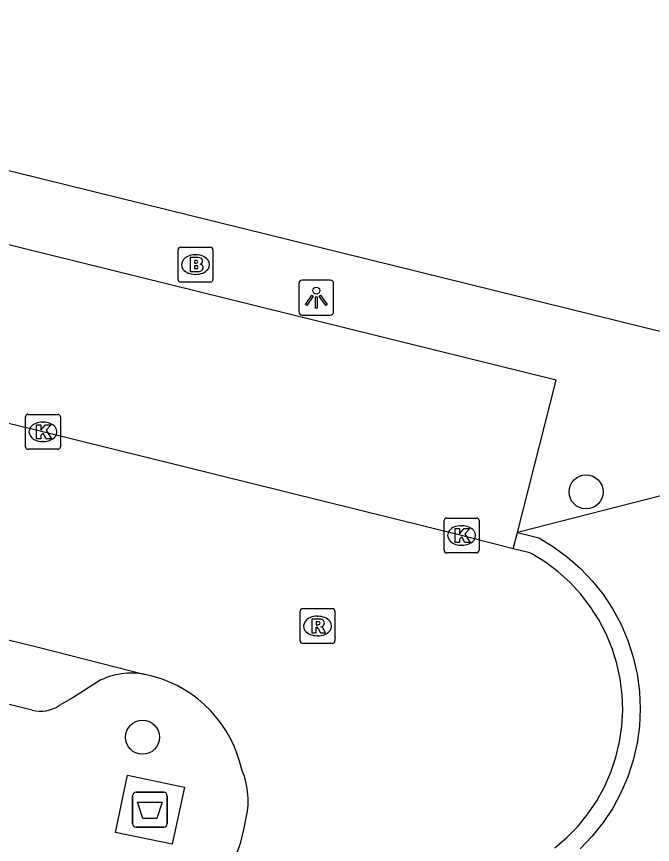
# Model space of a CAD drawing. Extents: x 161771 to 163125, y 382479 to 383177.
# Drawn here: x 162068.42 to 162086.66, y 383044.46 to 383068.19 of the extents above; entities that cross this region are included whole.
import ezdxf

# ---------------------------------------------------------------- set-up
doc = ezdxf.new("R2010")
doc.units = 0
for name, color, linetype in [('IMGEO_Afval_apart_plaats', 7, 'Continuous'), ('IMGEO_Boom', 7, 'Continuous'), ('IMGEO_Brandkraan', 7, 'Continuous'), ('IMGEO_Kolk', 7, 'Continuous'), ('IMGEO_Lichtpunt', 7, 'Continuous'), ('IMGEO_Pand', 7, 'Continuous'), ('IMGEO_Rijbaan_lokaal_open', 7, 'Continuous'), ('IMGEO_Rioolput', 7, 'Continuous'), ('IMGEO_Voetpad_gesloten', 7, 'Continuous'), ('IMGEO_Voetpad_open', 7, 'Continuous')]:
    doc.layers.add(name, color=color, linetype=linetype)

msp = doc.modelspace()

# ---------------------------------------------------------------- linework, layer by layer
at = {"layer": 'IMGEO_Afval_apart_plaats'}
for p, q in [((162071.853, 383045.951), (162072.643, 383045.951)), ((162072.643, 383045.951), (162071.853, 383045.951)), ((162071.753, 383045.051), (162071.753, 383045.851)), ((162071.753, 383045.851), (162071.753, 383045.051)), ((162072.743, 383045.851), (162072.743, 383045.051)), ((162072.743, 383045.051), (162072.743, 383045.851)), ((162072.643, 383044.951), (162071.853, 383044.951)), ((162071.853, 383044.951), (162072.643, 383044.951))]:
    msp.add_line(p, q, dxfattribs=at)
msp.add_lwpolyline([(162071.896, 383045.665), (162072.6, 383045.665), (162072.451, 383045.195), (162072.045, 383045.195), (162071.896, 383045.665)], dxfattribs=at)
for centre, start, end in [((162071.853, 383045.851), 90, 180), ((162071.853, 383045.851), 90, 180), ((162072.643, 383045.851), 0, 90), ((162072.643, 383045.851), 360, 90), ((162071.853, 383045.051), 180, 270), ((162071.853, 383045.051), 180, 270), ((162072.643, 383045.051), 270, 0), ((162072.643, 383045.051), 270, 0)]:
    msp.add_arc(centre, 0.1, start, end, dxfattribs=at)
at = {"layer": 'IMGEO_Boom'}
for centre in [(162084.754, 383054.562), (162072.035, 383047.529)]:
    msp.add_circle(centre, 0.489, dxfattribs=at)
at = {"layer": 'IMGEO_Brandkraan'}
for p, q in [((162073.13, 383061.579), (162073.982, 383061.579)), ((162073.055, 383060.653), (162073.055, 383061.505)), ((162073.543, 383061.359), (162073.568, 383061.359)), ((162074.056, 383061.505), (162074.056, 383060.653)), ((162073.566, 383060.799), (162073.541, 383060.799)), ((162073.982, 383060.579), (162073.13, 383060.579))]:
    msp.add_line(p, q, dxfattribs=at)
for points in [[(162073.13, 383061.579), (162073.982, 383061.579)], [(162073.055, 383060.653), (162073.055, 383061.505)], [(162074.056, 383061.505), (162074.056, 383060.653)], [(162073.403, 383061.279), (162073.403, 383060.879), (162073.616, 383060.879)], [(162073.634, 383061.279), (162073.403, 383061.279)], [(162073.582, 383061.198), (162073.528, 383061.198), (162073.528, 383061.122)], [(162073.528, 383061.122), (162073.581, 383061.122)], [(162073.59, 383061.046), (162073.528, 383061.046), (162073.528, 383060.965)], [(162073.528, 383060.965), (162073.59, 383060.965)], [(162073.982, 383060.579), (162073.13, 383060.579)]]:
    msp.add_lwpolyline(points, dxfattribs=at)
for centre, radius, start, end in [((162073.132, 383061.503), 0.0765, 91.552, 178.448), ((162073.132, 383061.503), 0.0765, 91.552, 178.448), ((162073.98, 383061.503), 0.0765, 1.552, 88.448), ((162073.98, 383061.503), 0.0765, 1.552, 88.448), ((162073.583, 383061.16), 0.0379, 267.8285, 90.9355), ((162073.638, 383061.134), 0.145, 59.4692, 91.5367), ((162073.663, 383061.181), 0.0922, 285.5137, 58.1501), ((162073.668, 383060.989), 0.105, 301.3115, 78.989), ((162073.591, 383061.005), 0.0404, 269.8759, 90.5077), ((162073.622, 383061.13), 0.251, 268.6676, 293.5347), ((162073.132, 383060.655), 0.0765, 181.552, 268.448), ((162073.132, 383060.655), 0.0765, 181.552, 268.448), ((162073.98, 383060.655), 0.0765, 271.552, 358.448), ((162073.98, 383060.655), 0.0765, 271.552, 358.448)]:
    msp.add_arc(centre, radius, start, end, dxfattribs=at)
for centre, major_axis, ratio, start_param, end_param in [((162073.542, 383061.079), (-0.387, 0.002), 0.722429, 4.712389, 7.853982), ((162073.567, 383061.079), (-0.39, 0.002), 0.717154, 1.570796, 4.712389)]:
    msp.add_ellipse(centre, major_axis=major_axis, ratio=ratio, start_param=start_param, end_param=end_param, dxfattribs=at)
at = {"layer": 'IMGEO_Kolk'}
for p, q in [((162068.68, 383055.859), (162068.68, 383056.711)), ((162068.755, 383056.785), (162069.607, 383056.785)), ((162069.168, 383056.565), (162069.193, 383056.565)), ((162069.681, 383056.711), (162069.681, 383055.859)), ((162069.191, 383056.005), (162069.166, 383056.005)), ((162069.607, 383055.785), (162068.755, 383055.785)), ((162080.683, 383052.888), (162080.683, 383053.74)), ((162080.758, 383053.814), (162081.61, 383053.814)), ((162081.684, 383053.74), (162081.684, 383052.888)), ((162081.171, 383053.594), (162081.196, 383053.594)), ((162081.194, 383053.034), (162081.169, 383053.034)), ((162081.61, 383052.814), (162080.758, 383052.814))]:
    msp.add_line(p, q, dxfattribs=at)
for points in [[(162068.68, 383055.859), (162068.68, 383056.711)], [(162068.755, 383056.785), (162069.607, 383056.785)], [(162069.681, 383056.711), (162069.681, 383055.859)], [(162069.001, 383056.485), (162069.124, 383056.485), (162069.124, 383056.334), (162069.254, 383056.485), (162069.418, 383056.485), (162069.272, 383056.334), (162069.425, 383056.085), (162069.273, 383056.085), (162069.188, 383056.249), (162069.124, 383056.182), (162069.124, 383056.085), (162069.001, 383056.085), (162069.001, 383056.485)], [(162069.607, 383055.785), (162068.755, 383055.785)], [(162080.683, 383052.888), (162080.683, 383053.74)], [(162080.758, 383053.814), (162081.61, 383053.814)], [(162081.684, 383053.74), (162081.684, 383052.888)], [(162081.004, 383053.514), (162081.127, 383053.514), (162081.127, 383053.363), (162081.257, 383053.514), (162081.421, 383053.514), (162081.275, 383053.363), (162081.428, 383053.114), (162081.276, 383053.114), (162081.191, 383053.278), (162081.127, 383053.211), (162081.127, 383053.114), (162081.004, 383053.114), (162081.004, 383053.514)], [(162081.61, 383052.814), (162080.758, 383052.814)]]:
    msp.add_lwpolyline(points, dxfattribs=at)
for centre, start, end in [((162068.757, 383056.709), 91.552, 178.448), ((162068.757, 383056.709), 91.552, 178.448), ((162069.605, 383056.709), 1.552, 88.448), ((162069.605, 383056.709), 1.552, 88.448), ((162068.757, 383055.861), 181.552, 268.448), ((162068.757, 383055.861), 181.552, 268.448), ((162069.605, 383055.861), 271.552, 358.448), ((162069.605, 383055.861), 271.552, 358.448), ((162080.76, 383053.738), 91.552, 178.448), ((162080.76, 383053.738), 91.552, 178.448), ((162081.608, 383053.738), 1.552, 88.448), ((162081.608, 383053.738), 1.552, 88.448), ((162080.76, 383052.89), 181.552, 268.448), ((162080.76, 383052.89), 181.552, 268.448), ((162081.608, 383052.89), 271.552, 358.448), ((162081.608, 383052.89), 271.552, 358.448)]:
    msp.add_arc(centre, 0.0765, start, end, dxfattribs=at)
for centre, major_axis, ratio, start_param, end_param in [((162069.167, 383056.285), (-0.387, 0.002), 0.722429, 4.712389, 7.853982), ((162069.192, 383056.285), (-0.39, 0.002), 0.717154, 1.570796, 4.712389), ((162081.17, 383053.314), (-0.387, 0.002), 0.722429, 4.712389, 7.853982), ((162081.195, 383053.314), (-0.39, 0.002), 0.717154, 1.570796, 4.712389)]:
    msp.add_ellipse(centre, major_axis=major_axis, ratio=ratio, start_param=start_param, end_param=end_param, dxfattribs=at)
at = {"layer": 'IMGEO_Lichtpunt'}
for p, q in [((162077.421, 383060.63), (162076.613, 383060.63)), ((162077.421, 383060.63), (162076.613, 383060.63)), ((162076.519, 383060.535), (162076.519, 383059.728)), ((162076.519, 383060.535), (162076.519, 383059.728)), ((162077.515, 383059.728), (162077.515, 383060.535)), ((162077.515, 383059.728), (162077.515, 383060.535)), ((162076.613, 383059.634), (162077.421, 383059.634)), ((162076.613, 383059.634), (162077.421, 383059.634))]:
    msp.add_line(p, q, dxfattribs=at)
for points in [[(162076.893, 383060.199), (162076.932, 383060.171), (162076.744, 383059.909), (162076.706, 383059.936), (162076.893, 383060.199)], [(162076.995, 383060.151), (162077.042, 383060.151), (162077.042, 383059.829), (162076.995, 383059.829), (162076.995, 383060.151)], [(162077.105, 383060.171), (162077.143, 383060.198), (162077.33, 383059.936), (162077.291, 383059.908), (162077.105, 383060.171)]]:
    msp.add_lwpolyline(points, dxfattribs=at)
msp.add_circle((162077.018, 383060.333), 0.0994, dxfattribs=at)
for centre, start, end in [((162076.613, 383060.535), 90, 180), ((162076.613, 383060.535), 90, 180), ((162077.421, 383060.535), 0, 90), ((162077.421, 383060.535), 0, 90), ((162076.613, 383059.728), 180, 270), ((162076.613, 383059.728), 180, 270), ((162077.421, 383059.728), 270, 0), ((162077.421, 383059.728), 270, 360)]:
    msp.add_arc(centre, 0.0946, start, end, dxfattribs=at)
at = {"layer": 'IMGEO_Pand'}
msp.add_lwpolyline([(162095.667, 383062.618), (162092.04, 383063.448), (162090.746, 383058.205), (162065.519, 383064.431), (162065.749, 383065.393), (162061.255, 383066.501), (162061.569, 383067.774), (162060.674, 383067.992), (162060.124, 383065.762), (162050.287, 383068.19)], dxfattribs=at)
at = {"layer": 'IMGEO_Rijbaan_lokaal_open'}
for points in [[(162021.635, 383061.806), (162025.979, 383060.745), (162047.822, 383055.314), (162067.664, 383050.45), (162069.085, 383050.1), (162072.115, 383049.331)], [(162082.664, 383052.933), (162081.179, 383053.313), (162069.177, 383056.283), (162063.384, 383057.688)], [(162083.862, 383044.361), (162084.206, 383044.656), (162084.523, 383044.981), (162084.808, 383045.334), (162085.062, 383045.71), (162085.28, 383046.107), (162085.463, 383046.523), (162085.607, 383046.953), (162085.713, 383047.394), (162085.778, 383047.843), (162085.804, 383048.296), (162085.788, 383048.749), (162085.733, 383049.199), (162085.637, 383049.643), (162085.502, 383050.076), (162085.329, 383050.495), (162085.119, 383050.897), (162084.874, 383051.279), (162084.596, 383051.638), (162084.287, 383051.97), (162083.95, 383052.273), (162083.587, 383052.545), (162083.201, 383052.783), (162083.141, 383052.816), (162082.664, 383052.933)], [(162072.343, 383049.273), (162072.115, 383049.331)]]:
    msp.add_lwpolyline(points, dxfattribs=at)
for centre, radius, start, end in [((162071.406, 383045.84), 3.558, 12.426, 74.7346), ((162072.737, 383045.703), 2.327, 345.5822, 22.8308), ((162070.646, 383045.804), 4.397, 308.3321, 351.101)]:
    msp.add_arc(centre, radius, start, end, dxfattribs=at)
at = {"layer": 'IMGEO_Rioolput'}
for p, q in [((162076.553, 383050.292), (162076.553, 383051.144)), ((162076.628, 383051.218), (162077.48, 383051.218)), ((162077.554, 383051.144), (162077.554, 383050.292)), ((162077.041, 383050.998), (162077.066, 383050.998)), ((162077.064, 383050.438), (162077.039, 383050.438)), ((162077.48, 383050.218), (162076.628, 383050.218))]:
    msp.add_line(p, q, dxfattribs=at)
for points in [[(162076.553, 383050.292), (162076.553, 383051.144)], [(162076.628, 383051.218), (162077.48, 383051.218)], [(162077.554, 383051.144), (162077.554, 383050.292)], [(162077.142, 383050.916), (162076.89, 383050.918), (162076.89, 383050.518)], [(162076.89, 383050.518), (162077.014, 383050.518), (162077.014, 383050.68), (162077.025, 383050.68)], [(162077.068, 383050.837), (162077.014, 383050.837), (162077.014, 383050.756)], [(162077.014, 383050.756), (162077.066, 383050.756)], [(162077.072, 383050.651), (162077.143, 383050.518), (162077.283, 383050.518), (162077.218, 383050.644)], [(162077.48, 383050.218), (162076.628, 383050.218)]]:
    msp.add_lwpolyline(points, dxfattribs=at)
for centre, radius, start, end in [((162076.63, 383051.142), 0.0765, 91.552, 178.448), ((162076.63, 383051.142), 0.0765, 91.552, 178.448), ((162077.478, 383051.142), 0.0765, 1.552, 88.448), ((162077.478, 383051.142), 0.0765, 1.552, 88.448), ((162077.141, 383050.806), 0.109, 350.3612, 89.416), ((162077.024, 383050.627), 0.0533, 26.0293, 88.6989), ((162077.05, 383050.945), 0.19, 274.7715, 282.9687), ((162077.074, 383050.741), 0.0964, 77.0061, 93.1865), ((162077.088, 383050.798), 0.0378, 276.6634, 79.6772), ((162077.139, 383050.806), 0.112, 277.5842, 350.9817), ((162077.123, 383050.591), 0.108, 29.5134, 73.7905), ((162076.63, 383050.294), 0.0765, 181.552, 268.448), ((162076.63, 383050.294), 0.0765, 181.552, 268.448), ((162077.478, 383050.294), 0.0765, 271.552, 358.448), ((162077.478, 383050.294), 0.0765, 271.552, 358.448)]:
    msp.add_arc(centre, radius, start, end, dxfattribs=at)
for centre, major_axis, ratio, start_param, end_param in [((162077.04, 383050.718), (-0.387, 0.002), 0.722429, 4.712389, 7.853982), ((162077.065, 383050.718), (-0.39, 0.002), 0.717154, 1.570796, 4.712389)]:
    msp.add_ellipse(centre, major_axis=major_axis, ratio=ratio, start_param=start_param, end_param=end_param, dxfattribs=at)
at = {"layer": 'IMGEO_Voetpad_gesloten'}
msp.add_lwpolyline([(162071.607, 383046.443), (162073.235, 383046.101), (162072.89, 383044.459), (162071.262, 383044.801), (162071.607, 383046.443)], dxfattribs=at)
at = {"layer": 'IMGEO_Voetpad_open'}
for points in [[(162082.783, 383053.402), (162083.892, 383057.765), (162065.098, 383062.413), (162063.995, 383058.065)], [(162068.875, 383048.306), (162024.691, 383059.219), (162024.15, 383059.344)], [(162087.755, 383054.668), (162082.783, 383053.402)], [(162082.664, 383052.933), (162082.783, 383053.402)], [(162082.783, 383053.402), (162083.395, 383053.247), (162083.822, 383052.989), (162084.224, 383052.694), (162084.598, 383052.365), (162084.941, 383052.004), (162085.25, 383051.613), (162085.524, 383051.196), (162085.758, 383050.757), (162085.953, 383050.298), (162086.106, 383049.824), (162086.216, 383049.338), (162086.282, 383048.844), (162086.304, 383048.346), (162086.281, 383047.848), (162086.214, 383047.355), (162086.103, 383046.869), (162085.949, 383046.395), (162085.753, 383045.937), (162085.517, 383045.498), (162085.243, 383045.082), (162084.933, 383044.692), (162084.589, 383044.331)], [(162070.766, 383049.13), (162070.071, 383048.678), (162069.644, 383048.437)]]:
    msp.add_lwpolyline(points, dxfattribs=at)
for centre, radius, start, end in [((162071.725, 383047.32), 2.049, 79.0337, 117.9156), ((162069.116, 383049.215), 0.94, 255.1498, 304.1854)]:
    msp.add_arc(centre, radius, start, end, dxfattribs=at)

doc.saveas('drawing.dxf')
